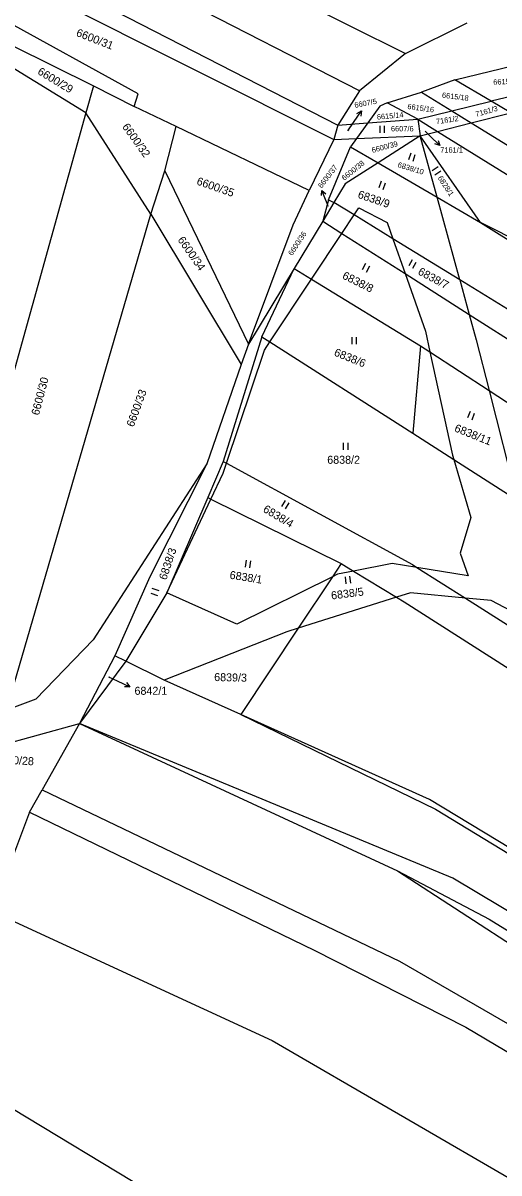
# Model space of a CAD drawing. Extents: x -593183 to -588034, y -1130415 to -1124994.
# Drawn here: x -589304 to -589202.9, y -1127703.4 to -1127459.1 of the extents above; entities that cross this region are included whole.
import ezdxf

# ---------------------------------------------------------------- set-up
doc = ezdxf.new("R2010")
doc.units = 0
for name, color, linetype in [('Vrstva 1', 7, 'Continuous'), ('Vrstva 16', 7, 'Continuous'), ('Vrstva 18', 7, 'Continuous'), ('Vrstva 25', 7, 'Continuous'), ('Vrstva 4', 7, 'Continuous')]:
    doc.layers.add(name, color=color, linetype=linetype)

msp = doc.modelspace()

# ---------------------------------------------------------------- linework, layer by layer
at = {"layer": 'Vrstva 1'}
for p, q in [((-589232.57, -1127473.46), (-589322.72, -1127427.31)), ((-589326.65, -1127434.83), (-589237.14, -1127480.77)), ((-589328.53, -1127438.43), (-589238.04, -1127483.81)), ((-589279.54, -1127474.15), (-589337.34, -1127442.39)), ((-589266.33, -1127443.81), (-589222.8, -1127465.58)), ((-589222.8, -1127465.58), (-589209.66, -1127459.07)), ((-589306.33, -1127463.83), (-589289.09, -1127472.45)), ((-589222.8, -1127465.58), (-589232.57, -1127473.46)), ((-589212.29, -1127471.13), (-589196.94, -1127467.45)), ((-589290.68, -1127478.15), (-589307.43, -1127467.9)), ((-589289.09, -1127472.45), (-589290.68, -1127478.15)), ((-589289.09, -1127472.45), (-589280.39, -1127476.84)), ((-589212.29, -1127471.13), (-589219.36, -1127473.81)), ((-589204.58, -1127475.71), (-589212.29, -1127471.13)), ((-589280.39, -1127476.84), (-589279.54, -1127474.15)), ((-589232.57, -1127473.46), (-589237.14, -1127480.77)), ((-589226.69, -1127476.06), (-589219.36, -1127473.81)), ((-589219.36, -1127473.81), (-589212.96, -1127477.75)), ((-589197.24, -1127473.93), (-589204.58, -1127475.71)), ((-589271.49, -1127481.08), (-589280.39, -1127476.84)), ((-589228.25, -1127476.76), (-589230.8, -1127480.3)), ((-589226.69, -1127476.06), (-589228.25, -1127476.76)), ((-589220.16, -1127479.5), (-589226.69, -1127476.06)), ((-589212.96, -1127477.75), (-589204.58, -1127475.71)), ((-589200.41, -1127478.19), (-589204.58, -1127475.71)), ((-589290.68, -1127478.15), (-589327.07, -1127608.73)), ((-589276.86, -1127499.67), (-589290.68, -1127478.15)), ((-589230.8, -1127480.3), (-589220.16, -1127479.5)), ((-589220.16, -1127479.5), (-589212.96, -1127477.75)), ((-589220.16, -1127479.5), (-589219.66, -1127483.02)), ((-589220.16, -1127479.5), (-589215.98, -1127482.1)), ((-589212.96, -1127477.75), (-589208.81, -1127480.3)), ((-589208.81, -1127480.3), (-589200.41, -1127478.19)), ((-589273.89, -1127490.49), (-589271.49, -1127481.08)), ((-589243.23, -1127494.64), (-589271.49, -1127481.08)), ((-589237.14, -1127480.77), (-589238.04, -1127483.81)), ((-589237.14, -1127480.77), (-589230.8, -1127480.3)), ((-589230.8, -1127480.3), (-589233.18, -1127483.6)), ((-589219.66, -1127483.02), (-589215.98, -1127482.1)), ((-589215.98, -1127482.1), (-589208.81, -1127480.3)), ((-589215.98, -1127482.1), (-589167.26, -1127512.35)), ((-589208.81, -1127480.3), (-589170.22, -1127504.04)), ((-589238.04, -1127483.81), (-589243.23, -1127494.64)), ((-589238.04, -1127483.81), (-589233.18, -1127483.6)), ((-589233.18, -1127483.6), (-589234.46, -1127485.38)), ((-589233.18, -1127483.6), (-589219.66, -1127483.02)), ((-589219.66, -1127483.02), (-589228.61, -1127488.78)), ((-589206.83, -1127501.47), (-589219.66, -1127483.02)), ((-589216.08, -1127496.08), (-589219.66, -1127483.02)), ((-589239.14, -1127496.67), (-589234.46, -1127485.38)), ((-589234.46, -1127485.38), (-589228.61, -1127488.78)), ((-589228.61, -1127488.78), (-589235.58, -1127493.27)), ((-589228.61, -1127488.78), (-589216.08, -1127496.08)), ((-589276.86, -1127499.67), (-589273.89, -1127490.49)), ((-589273.89, -1127490.49), (-589256.15, -1127527.31)), ((-589246.62, -1127501.93), (-589243.23, -1127494.64)), ((-589235.58, -1127493.27), (-589237.98, -1127497.24)), ((-589239.14, -1127496.67), (-589240.36, -1127501.17)), ((-589239.14, -1127496.67), (-589237.98, -1127497.24)), ((-589211.28, -1127513.63), (-589216.08, -1127496.08)), ((-589216.08, -1127496.08), (-589206.83, -1127501.47)), ((-589237.98, -1127497.24), (-589240.36, -1127501.17)), ((-589233.69, -1127499.87), (-589237.98, -1127497.24)), ((-589307.57, -1127605.05), (-589276.86, -1127499.67)), ((-589276.86, -1127499.67), (-589257.66, -1127531.66)), ((-589256.15, -1127527.31), (-589246.62, -1127501.93)), ((-589240.36, -1127501.17), (-589246.44, -1127511.25)), ((-589240.36, -1127501.17), (-589236.28, -1127503.77)), ((-589225.48, -1127504.91), (-589233.69, -1127499.87)), ((-589186.02, -1127512.07), (-589206.83, -1127501.47)), ((-589206.83, -1127501.47), (-589181.68, -1127517.25)), ((-589236.28, -1127503.77), (-589222.87, -1127512.32)), ((-589211.28, -1127513.63), (-589225.48, -1127504.91)), ((-589246.44, -1127511.25), (-589256.15, -1127527.31)), ((-589253.3, -1127525.77), (-589246.44, -1127511.25)), ((-589246.44, -1127511.25), (-589242.74, -1127513.51)), ((-589242.74, -1127513.51), (-589219.57, -1127527.66)), ((-589222.87, -1127512.32), (-589209.26, -1127520.98)), ((-589211.28, -1127513.63), (-589209.26, -1127520.98)), ((-589168.15, -1127540.12), (-589211.28, -1127513.63)), ((-589209.26, -1127520.98), (-589207.79, -1127526.37)), ((-589209.26, -1127520.98), (-589155.07, -1127555.52)), ((-589253.3, -1127525.77), (-589261.5, -1127552.23)), ((-589253.3, -1127525.77), (-589251.6, -1127526.85)), ((-589207.79, -1127526.37), (-589205.05, -1127537.15)), ((-589256.15, -1127527.31), (-589257.66, -1127531.66)), ((-589251.6, -1127526.85), (-589221.24, -1127546.25)), ((-589219.57, -1127527.66), (-589221.24, -1127546.25)), ((-589219.57, -1127527.66), (-589217.6, -1127528.95)), ((-589217.6, -1127528.95), (-589205.05, -1127537.15)), ((-589257.66, -1127531.66), (-589265, -1127552.72)), ((-589205.05, -1127537.15), (-589199.15, -1127560.36)), ((-589205.05, -1127537.15), (-589080.43, -1127618.57)), ((-589221.24, -1127546.25), (-589212.54, -1127551.81)), ((-589265, -1127552.72), (-589289.15, -1127590.12)), ((-589265, -1127552.72), (-589277.06, -1127576.76)), ((-589261.5, -1127552.23), (-589264.8, -1127559.92)), ((-589261.5, -1127552.23), (-589260.84, -1127552.59)), ((-589260.84, -1127552.59), (-589221.29, -1127574.15)), ((-589212.54, -1127551.81), (-589199.15, -1127560.36)), ((-589264.8, -1127559.92), (-589273.48, -1127580.15)), ((-589264.8, -1127559.92), (-589264.15, -1127560.24)), ((-589264.15, -1127560.24), (-589236.42, -1127573.91)), ((-589236.42, -1127573.91), (-589238.29, -1127576.72)), ((-589236.42, -1127573.91), (-589233.8, -1127575.51)), ((-589221.29, -1127574.15), (-589220.36, -1127574.74)), ((-589220.36, -1127574.74), (-589210.07, -1127581.26)), ((-589277.06, -1127576.76), (-589284.56, -1127593.52)), ((-589238.29, -1127576.72), (-589245.57, -1127587.67)), ((-589233.8, -1127575.51), (-589224.72, -1127581.05)), ((-589273.48, -1127580.15), (-589282.19, -1127594.69)), ((-589221.74, -1127580.11), (-589224.72, -1127581.05)), ((-589210.07, -1127581.26), (-589221.74, -1127580.11)), ((-589224.72, -1127581.05), (-589245.57, -1127587.67)), ((-589224.72, -1127581.05), (-589223.07, -1127582.06)), ((-589223.07, -1127582.06), (-589183.59, -1127607.32)), ((-589210.07, -1127581.26), (-589181.53, -1127599.35)), ((-589204.59, -1127581.8), (-589210.07, -1127581.26)), ((-589174.23, -1127597.71), (-589204.59, -1127581.8)), ((-589248.01, -1127588.44), (-589274.07, -1127598.69)), ((-589245.57, -1127587.67), (-589257.78, -1127606.01)), ((-589245.57, -1127587.67), (-589248.01, -1127588.44)), ((-589289.15, -1127590.12), (-589301.3, -1127602.7)), ((-589284.56, -1127593.52), (-589292.05, -1127607.89)), ((-589282.19, -1127594.69), (-589292.05, -1127607.89)), ((-589282.19, -1127594.69), (-589284.56, -1127593.52)), ((-589274.07, -1127598.69), (-589282.19, -1127594.69)), ((-589257.78, -1127606.01), (-589274.07, -1127598.69)), ((-589301.3, -1127602.7), (-589307.57, -1127605.05)), ((-589217.69, -1127624.04), (-589257.78, -1127606.01)), ((-589257.78, -1127606.01), (-589216.45, -1127626.1)), ((-589313.92, -1127613.91), (-589292.05, -1127607.89)), ((-589292.05, -1127607.89), (-589299.99, -1127621.96)), ((-589292.05, -1127607.89), (-589224.51, -1127639.23)), ((-589212.76, -1127640.74), (-589292.05, -1127607.89)), ((-589302.63, -1127626.72), (-589299.99, -1127621.96)), ((-589299.99, -1127621.96), (-589224.06, -1127658.37)), ((-589118.28, -1127684.36), (-589217.69, -1127624.04)), ((-589216.45, -1127626.1), (-589111.61, -1127689.91)), ((-589302.63, -1127626.72), (-589310.63, -1127647.84)), ((-589302.63, -1127626.72), (-589242.19, -1127656.02)), ((-589224.51, -1127639.23), (-589128.48, -1127701.52)), ((-589224.51, -1127639.23), (-589205.02, -1127649.48)), ((-589184.41, -1127657.65), (-589212.76, -1127640.74)), ((-589310.63, -1127647.84), (-589251.13, -1127675.26)), ((-589205.02, -1127649.48), (-589145.48, -1127686.02)), ((-589242.19, -1127656.02), (-589209.97, -1127672.41)), ((-589224.06, -1127658.37), (-589158.46, -1127696.32)), ((-589209.97, -1127672.41), (-589154.22, -1127705.45)), ((-589251.13, -1127675.26), (-589168.02, -1127723.49)), ((-589322.46, -1127679.95), (-589227.01, -1127737.51))]:
    msp.add_line(p, q, dxfattribs=at)
at = {"layer": 'Vrstva 16'}
for p, q in [((-589235.04, -1127481.98), (-589233.84, -1127480.24)), ((-589218.63, -1127482.09), (-589217.65, -1127483.03)), ((-589239.21, -1127498.03), (-589239.45, -1127497.42)), ((-589285.87, -1127597.95), (-589284.06, -1127598.81))]:
    msp.add_line(p, q, dxfattribs=at)
at = {"layer": 'Vrstva 25'}
for p, q in [((-589233.84, -1127480.24), (-589232.13, -1127477.77)), ((-589228.27, -1127480.9), (-589228.27, -1127482.4)), ((-589227.24, -1127482.4), (-589227.24, -1127480.9)), ((-589217.65, -1127483.03), (-589215.49, -1127485.11)), ((-589221.69, -1127486.73), (-589222.12, -1127488.17)), ((-589221.14, -1127488.46), (-589220.71, -1127487.02)), ((-589215.86, -1127489.64), (-589217.12, -1127490.46)), ((-589216.56, -1127491.31), (-589215.3, -1127490.49)), ((-589239.45, -1127497.42), (-589240.56, -1127494.63)), ((-589227.98, -1127492.7), (-589228.46, -1127494.12)), ((-589227.5, -1127494.45), (-589227.01, -1127493.03)), ((-589231.29, -1127510.2), (-589231.96, -1127511.54)), ((-589231.04, -1127512), (-589230.37, -1127510.65)), ((-589221.4, -1127509.38), (-589222.1, -1127510.7)), ((-589221.2, -1127511.18), (-589220.5, -1127509.86)), ((-589234.21, -1127525.81), (-589234.21, -1127527.31)), ((-589233.19, -1127527.31), (-589233.19, -1127525.81)), ((-589209.06, -1127541.59), (-589209.61, -1127542.98)), ((-589208.66, -1127543.36), (-589208.11, -1127541.97)), ((-589236, -1127548.29), (-589236, -1127549.79)), ((-589234.97, -1127549.79), (-589234.97, -1127548.29)), ((-589248.37, -1127560.5), (-589249.14, -1127561.78)), ((-589248.27, -1127562.31), (-589247.5, -1127561.02)), ((-589256.62, -1127573.21), (-589256.85, -1127574.69)), ((-589255.84, -1127574.85), (-589255.61, -1127573.37)), ((-589235.63, -1127576.74), (-589235.43, -1127578.22)), ((-589234.42, -1127578.09), (-589234.61, -1127576.6)), ((-589275.14, -1127579.7), (-589276.57, -1127579.22)), ((-589276.89, -1127580.19), (-589275.47, -1127580.67)), ((-589284.06, -1127598.81), (-589281.35, -1127600.1))]:
    msp.add_line(p, q, dxfattribs=at)
for points in [[(-589233.11, -1127478.31), (-589232.13, -1127477.77), (-589232.29, -1127478.88)], [(-589215.86, -1127484.06), (-589215.49, -1127485.11), (-589216.56, -1127484.78)], [(-589240.65, -1127495.75), (-589240.56, -1127494.63), (-589239.72, -1127495.38)], [(-589282.04, -1127599.22), (-589281.35, -1127600.1), (-589282.47, -1127600.12)]]:
    msp.add_lwpolyline(points, dxfattribs=at)
at = {"layer": 'Vrstva 4'}
for p, q in [((-589233.69, -1127499.87), (-589232.69, -1127498.37)), ((-589232.69, -1127498.37), (-589226.7, -1127501.44)), ((-589236.28, -1127503.77), (-589233.69, -1127499.87)), ((-589226.7, -1127501.44), (-589225.48, -1127504.91)), ((-589242.74, -1127513.51), (-589236.28, -1127503.77)), ((-589225.48, -1127504.91), (-589222.87, -1127512.32)), ((-589251.6, -1127526.85), (-589242.74, -1127513.51)), ((-589222.87, -1127512.32), (-589218.56, -1127524.55)), ((-589218.56, -1127524.55), (-589217.6, -1127528.95)), ((-589260.84, -1127552.59), (-589252.77, -1127528.61)), ((-589252.77, -1127528.61), (-589251.6, -1127526.85)), ((-589217.6, -1127528.95), (-589212.81, -1127550.9)), ((-589261.55, -1127554.7), (-589260.84, -1127552.59)), ((-589212.81, -1127550.9), (-589212.54, -1127551.81)), ((-589212.54, -1127551.81), (-589208.89, -1127564.12)), ((-589264.15, -1127560.24), (-589261.55, -1127554.7)), ((-589273.48, -1127580.15), (-589264.15, -1127560.24)), ((-589208.89, -1127564.12), (-589211.15, -1127571.71)), ((-589211.15, -1127571.71), (-589209.46, -1127576.5)), ((-589225.62, -1127573.89), (-589233.8, -1127575.51)), ((-589220.36, -1127574.74), (-589225.62, -1127573.89)), ((-589209.46, -1127576.5), (-589220.36, -1127574.74)), ((-589238.29, -1127576.72), (-589258.61, -1127586.81)), ((-589237.22, -1127576.19), (-589238.29, -1127576.72)), ((-589233.8, -1127575.51), (-589237.22, -1127576.19)), ((-589258.61, -1127586.81), (-589273.48, -1127580.15))]:
    msp.add_line(p, q, dxfattribs=at)

# ---------------------------------------------------------------- texts
at = {"layer": 'Vrstva 16'}
for s, rotation, p in [('6607/5', 10.9207, (-589233.52, -1127477.13)), ('6600/37', 52.5065, (-589240.59, -1127494.28))]:
    msp.add_text(s, height=1.14, rotation=rotation, dxfattribs=at).set_placement(p)
for s, height, p in [('7161/1', 1.14, (-589215.41, -1127486.63)), ('6842/1', 1.7, (-589280.35, -1127601.8))]:
    msp.add_text(s, height=height, dxfattribs=at).set_placement(p)
at = {"layer": 'Vrstva 18'}
for s, height, rotation, p in [('6600/31', 1.7, 338.7104, (-589292.89, -1127461.79)), ('6600/29', 1.7, 328.9312, (-589301.1, -1127469.84)), ('6615/22', 1.14, 2.8457, (-589204.12, -1127472.22)), ('6615/18', 1.14, 353.009, (-589215.09, -1127474.94)), ('6615/16', 1.14, 352.4631, (-589222.44, -1127477.34)), ('7161/3', 1.14, 15.9673, (-589207.74, -1127479.04)), ('6615/14', 1.14, 5.0116, (-589228.83, -1127479.62)), ('7161/2', 1.14, 8.2746, (-589216.22, -1127480.59)), ('6600/32', 1.7, 305.6726, (-589283.05, -1127481.14)), ('6600/39', 1.14, 15.0685, (-589229.81, -1127486.69)), ('6600/38', 1.14, 38.8515, (-589235.8, -1127492.63)), ('6838/10', 1.14, 343.3255, (-589224.55, -1127489.68)), ('6600/35', 1.7, 340.8815, (-589267.3, -1127493.36)), ('6828/1', 1.14, 303.1709, (-589216, -1127492)), ('6838/9', 1.7, 341.2712, (-589233.06, -1127496.18)), ('6600/36', 1.14, 56.5006, (-589246.87, -1127508.61)), ('6600/34', 1.7, 304.8726, (-589271.27, -1127505.16)), ('6838/7', 1.7, 331.7984, (-589220.3, -1127512.4)), ('6838/8', 1.7, 333.4187, (-589236.36, -1127513.29)), ('6838/6', 1.7, 337.9346, (-589238.11, -1127529.68)), ('6600/30', 1.7, 75.2739, (-589300.67, -1127542.53)), ('6600/33', 1.7, 69.9668, (-589280.54, -1127545.03)), ('6838/11', 1.7, 338.1986, (-589212.54, -1127545.79)), ('6838/4', 1.7, 329.147, (-589253.2, -1127562.81)), ('6838/3', 1.7, 71.565, (-589273.6, -1127577.53)), ('6838/1', 1.7, 350.9097, (-589260.23, -1127577.11)), ('6838/5', 1.7, 7.3948, (-589238.48, -1127581.57)), ('6839/3', 1.7, 358.7081, (-589263.44, -1127598.87)), ('6600/28', 1.7, 356.4553, (-589309.98, -1127616.28))]:
    msp.add_text(s, height=height, rotation=rotation, dxfattribs=at).set_placement(p)
for s, height, p in [('6607/5', 0.1, (-589235.04, -1127481.98)), ('6607/6', 1.14, (-589225.88, -1127482.1)), ('7161/1', 0.1, (-589218.63, -1127482.09)), ('6600/37', 0.1, (-589239.21, -1127498.03)), ('6838/2', 1.7, (-589239.41, -1127552.72)), ('6842/1', 0.1, (-589285.87, -1127597.95))]:
    msp.add_text(s, height=height, dxfattribs=at).set_placement(p)

doc.saveas('drawing.dxf')
